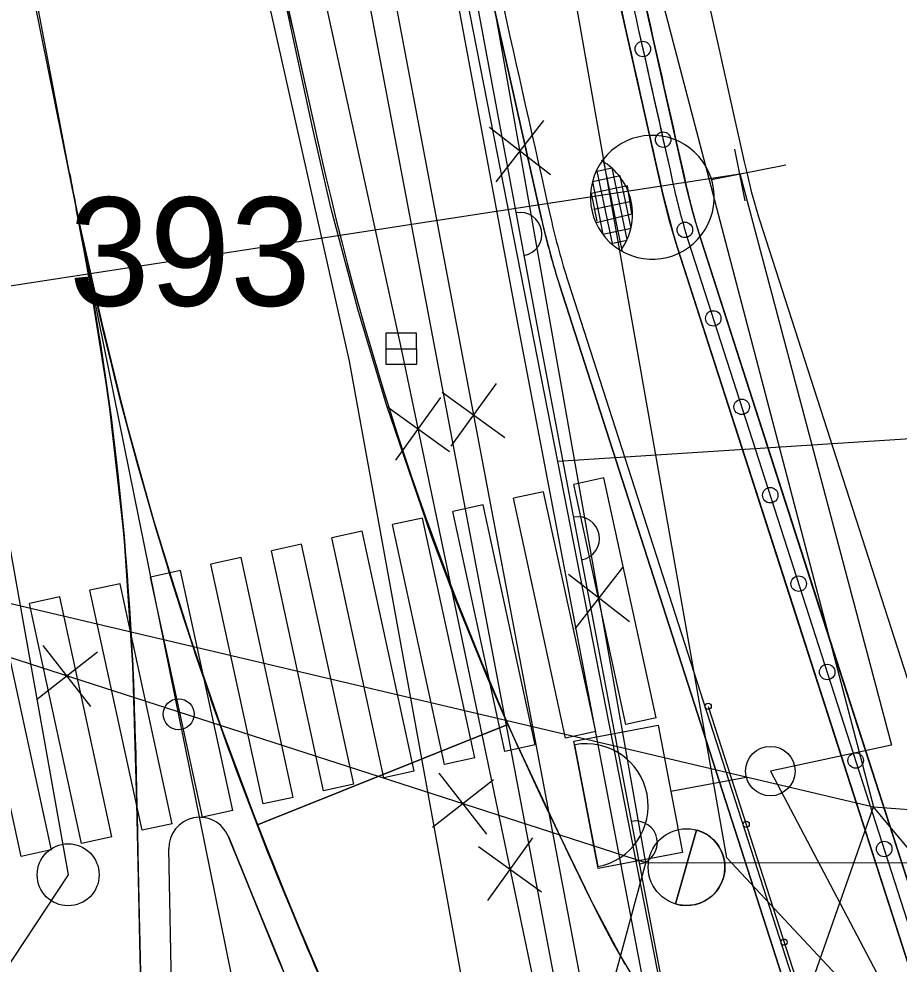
# Model space of a CAD drawing. Extents: x -643342 to -638635, y -1201752 to -1189948.
# Drawn here: x -639499.63 to -639485.41, y -1192695.7 to -1192680.44 of the extents above; entities that cross this region are included whole.
import ezdxf

# ---------------------------------------------------------------- set-up
doc = ezdxf.new("R2010")
doc.units = 0
for name, color, linetype in [('-zbytky_kruháče', 7, 'Continuous'), ('IS_EL_NN_NADZEMNÍ', 7, 'Continuous'), ('IS_EL_NN_PODZEMNÍ', 7, 'Continuous'), ('IS_TELEF_MISTNI_ZAMERENO', 7, 'Continuous'), ('K-HRANICE_KN', 7, 'Continuous'), ('K-ČÍSLA_PARCEL', 7, 'Continuous'), ('kanalizace_dešťová_stávající', 7, 'Continuous'), ('N-CHODNIK-PŘÍMĚTICE', 7, 'Continuous'), ('N-HECTOMETRY', 7, 'Continuous'), ('N-KAN_DEST_SACHTY-NÁVRH', 7, 'Continuous'), ('N-KAN_DEST_TRASA-NÁVRH', 7, 'Continuous'), ('N-OBVOD STAVBY 06', 7, 'Continuous'), ('N-oploceni', 7, 'Continuous'), ('N-OSA', 7, 'Continuous'), ('N-rusene_vedeni', 7, 'Continuous'), ('N-SILNICE', 7, 'Continuous'), ('N-SRAFY_PLOCHY', 7, 'Continuous'), ('N-vo', 7, 'Continuous'), ('N-ZDI', 7, 'Continuous'), ('N-úprava plochu u obecního úřadu', 7, 'Continuous'), ('Z-hrany_a_čáry', 7, 'Continuous'), ('Z-šachty_poklopy', 7, 'Continuous')]:
    doc.layers.add(name, color=color, linetype=linetype)

# ---------------------------------------------------------------- blocks, each defined once
blk = doc.blocks.new('hecto2')
at = {"layer": 'N-HECTOMETRY'}
blk.add_circle((0, 0), 0.25, dxfattribs=at)
blk = doc.blocks.new('zs')
at = {"layer": 'N-oploceni'}
blk.add_circle((0, 0), 0.05, dxfattribs=at)

msp = doc.modelspace()

# ---------------------------------------------------------------- linework, layer by layer
at = {"layer": '-zbytky_kruháče'}
for p, q in [((-639501.68, -1192668.815), (-639498.7, -1192683.504)), ((-639497.574, -1192700.047), (-639497.743, -1192692.111)), ((-639494.952, -1192695.473), (-639495.443, -1192694.271))]:
    msp.add_line(p, q, dxfattribs=at)
for centre, radius, start, end in [((-639546.174, -1192693.139), 48.442, 1.2158, 11.4719), ((-639440.019, -1192671.631), 59.87, 191.4719, 202.2193), ((-639476.903, -1192688.091), 19.5, 202.249, 214.6142)]:
    msp.add_arc(centre, radius, start, end, dxfattribs=at)
at = {"layer": 'IS_EL_NN_NADZEMNÍ'}
for p, q in [((-639488.19, -1192693.98), (-639494.86, -1192656.13)), ((-639489.5, -1192694.06), (-639496.16, -1192656.39)), ((-639467.47, -1192716.07), (-639488.19, -1192693.98)), ((-639500.78, -1192735.77), (-639489.5, -1192694.06))]:
    msp.add_line(p, q, dxfattribs=at)
for points in [[(-639495.51, -1192656.21), (-639485.819, -1192693.156)], [(-639500.783, -1192735.773), (-639485.819, -1192693.156)], [(-639485.829, -1192693.153), (-639467.777, -1192714.748)], [(-639489.021, -1192694.723), (-639488.679, -1192693.531)], [(-639488.679, -1192693.531), (-639489.021, -1192694.723)]]:
    msp.add_lwpolyline(points, dxfattribs=at)
msp.add_circle((-639488.84, -1192694.13), 0.62, dxfattribs=at)
for centre, radius, start, end in [((-639488.84, -1192694.13), 0.62, 253.0779, 73.9969), ((-639488.853, -1192694.145), 0.639, 73.2401, 74.1643)]:
    msp.add_arc(centre, radius, start, end, dxfattribs=at)
at = {"layer": 'IS_EL_NN_PODZEMNÍ'}
for q in [(-639509.77, -1192687.52), (-639474.67, -1192694.04)]:
    msp.add_line((-639489.5, -1192694.06), q, dxfattribs=at)
for points in [[(-639509.769, -1192687.519), (-639485.819, -1192693.156)], [(-639485.819, -1192693.156), (-639473.733, -1192694.06)]]:
    msp.add_lwpolyline(points, dxfattribs=at)
at = {"layer": 'IS_TELEF_MISTNI_ZAMERENO'}
msp.add_line((-639495.5, -1192669.84), (-639490.34, -1192697.09), dxfattribs=at)
at = {"layer": 'K-HRANICE_KN'}
for p, q in [((-639490.92, -1192687.58), (-639497.61, -1192653.45)), ((-639474.2, -1192686.51), (-639490.92, -1192687.58)), ((-639485.5, -1192715.26), (-639490.92, -1192687.58))]:
    msp.add_line(p, q, dxfattribs=at)
at = {"layer": 'kanalizace_dešťová_stávající'}
msp.add_lwpolyline([(-639501.4, -1192649.45), (-639493.45, -1192685.76), (-639489, -1192707.04), (-639487.73, -1192718.33)], dxfattribs=at)
at = {"layer": 'N-CHODNIK-PŘÍMĚTICE'}
for p, q in [((-639488.992, -1192684.114), (-639485.26, -1192695.692)), ((-639490.895, -1192684.727), (-639487.163, -1192696.306)), ((-639490.753, -1192684.681), (-639487.02, -1192696.26))]:
    msp.add_line(p, q, dxfattribs=at)
for centre, radius, start, end in [((-636647.689, -1192042.763), 2912.828, 192.411302, 192.702157), ((-636647.689, -1192042.763), 2914.828, 192.411302, 192.702157), ((-636647.688, -1192042.763), 2914.679, 192.411302, 192.702157), ((-636647.689, -1192042.763), 2912.628, 192.650075, 192.702157), ((-639479.474, -1192681.046), 10, 192.7022, 197.8667), ((-639479.474, -1192681.046), 12, 192.7022, 197.8667), ((-639479.474, -1192681.046), 11.85, 192.7022, 197.8667)]:
    msp.add_arc(centre, radius, start, end, dxfattribs=at)
at = {"layer": 'N-KAN_DEST_SACHTY-NÁVRH'}
msp.add_circle((-639498.832, -1192694.254), 0.5, dxfattribs=at)
at = {"layer": 'N-KAN_DEST_TRASA-NÁVRH'}
msp.add_lwpolyline([(-639583.962, -1192528.01), (-639550.452, -1192564.184), (-639529.583, -1192588.026), (-639514.491, -1192612.048), (-639507.737, -1192644.326), (-639498.832, -1192694.254), (-639511.439, -1192713.331), (-639516.613, -1192716.507), (-639553.938, -1192703.739), (-639570.485, -1192701.616), (-639578.687, -1192703.18)], dxfattribs=at)
at = {"layer": 'N-OBVOD STAVBY 06'}
msp.add_lwpolyline([(-639483.927, -1192695.263), (-639487.659, -1192683.684)], dxfattribs=at)
for centre, radius, start, end in [((-635637.009, -1191816.112), 3947.21, 192.593871, 192.685804), ((-639479.474, -1192681.046), 8.6, 192.7022, 197.8667)]:
    msp.add_arc(centre, radius, start, end, dxfattribs=at)
at = {"layer": 'N-oploceni'}
for points in [[(-639488.802, -1192684.052), (-639485.069, -1192695.631)], [(-639488.491, -1192691.535), (-639486.973, -1192696.244)]]:
    msp.add_lwpolyline(points, dxfattribs=at)
for centre in [(-639489.547, -1192680.921), (-639489.218, -1192682.385), (-639488.867, -1192683.842), (-639488.409, -1192685.271), (-639487.949, -1192686.699), (-639487.488, -1192688.126), (-639487.028, -1192689.554), (-639486.568, -1192690.981), (-639486.108, -1192692.409), (-639485.647, -1192693.837)]:
    msp.add_circle(centre, 0.125, dxfattribs=at)
for centre, radius, start, end in [((-636648.374, -1192042.917), 2911.926, 192.597169, 192.702169), ((-639479.474, -1192681.046), 9.8, 192.7022, 197.8667)]:
    msp.add_arc(centre, radius, start, end, dxfattribs=at)
at = {"layer": 'N-OSA'}
for points in [[(-639498.81, -1192682.926), (-639506.825, -1192640.839)], [(-639495.468, -1192699.452), (-639498.583, -1192684.08)]]:
    msp.add_lwpolyline(points, dxfattribs=at)
msp.add_arc((-639400.575, -1192664.219), 100, 190.78189, 191.45585, dxfattribs=at)
at = {"layer": 'N-rusene_vedeni'}
for p, q in [((-639491.914, -1192683.064), (-639491.148, -1192682.076)), ((-639491.037, -1192682.953), (-639492.025, -1192682.187)), ((-639491.917, -1192686.322), (-639492.649, -1192687.336)), ((-639492.79, -1192686.463), (-639491.776, -1192687.195)), ((-639492.814, -1192686.547), (-639493.545, -1192687.561)), ((-639493.686, -1192686.688), (-639492.673, -1192687.42)), ((-639489.762, -1192690.17), (-639490.749, -1192689.404)), ((-639490.638, -1192690.281), (-639489.872, -1192689.293)), ((-639498.464, -1192691.535), (-639499.236, -1192690.552)), ((-639498.358, -1192690.657), (-639499.341, -1192691.429)), ((-639491.962, -1192692.721), (-639492.945, -1192693.493)), ((-639492.068, -1192693.599), (-639492.84, -1192692.615)), ((-639491.327, -1192693.656), (-639492.059, -1192694.67)), ((-639492.2, -1192693.797), (-639491.186, -1192694.529))]:
    msp.add_line(p, q, dxfattribs=at)
at = {"layer": 'N-SILNICE'}
for p, q in [((-639490.974, -1192693.449), (-639490.394, -1192694.648)), ((-639495.415, -1192695.663), (-639496.243, -1192693.636)), ((-639497.104, -1192698.702), (-639497.207, -1192693.836))]:
    msp.add_line(p, q, dxfattribs=at)
msp.add_lwpolyline([(-639497.743, -1192692.111), (-639497.574, -1192700.047)], dxfattribs=at)
for centre, radius, start, end in [((-636647.693, -1192042.764), 2918.074, 192.385621, 192.66671), ((-639445.964, -1192671.674), 50, 192.6667, 205.8175), ((-639438.922, -1192671.354), 61, 191.52172, 203.29127), ((-639546.176, -1192693.139), 48.444, 1.2159, 11.4304), ((-639496.706, -1192693.826), 0.5, 22.2496, 181.2147), ((-639476.903, -1192688.091), 15, 205.9221, 238.4763), ((-639476.903, -1192688.091), 19.5, 202.249, 214.6142), ((-639476.903, -1192688.091), 20, 202.249, 209.8845)]:
    msp.add_arc(centre, radius, start, end, dxfattribs=at)
at = {"layer": 'N-SRAFY_PLOCHY'}
for p, q in [((-639496.308, -1192675.652), (-639494.747, -1192682.638)), ((-639491.18, -1192683.684), (-639492.798, -1192676.465)), ((-639488.839, -1192683.157), (-639490.008, -1192677.95)), ((-639489.229, -1192683.245), (-639490.398, -1192678.037)), ((-639490.398, -1192678.037), (-639489.229, -1192683.245)), ((-639494.881, -1192682.21), (-639495.633, -1192678.683)), ((-639491.989, -1192680.075), (-639491.18, -1192683.684)), ((-639494.586, -1192683.478), (-639494.881, -1192682.21)), ((-639489.12, -1192683.682), (-639489.229, -1192683.245)), ((-639489.229, -1192683.245), (-639489.056, -1192683.898)), ((-639488.735, -1192683.576), (-639488.839, -1192683.157)), ((-639498.49, -1192684.601), (-639498.7, -1192683.504)), ((-639498.7, -1192683.504), (-639498.403, -1192684.886)), ((-639494.151, -1192685.124), (-639494.586, -1192683.478)), ((-639488.611, -1192683.991), (-639488.735, -1192683.576)), ((-639488.992, -1192684.114), (-639489.12, -1192683.682)), ((-639489.056, -1192683.898), (-639488.992, -1192684.114)), ((-639486.745, -1192689.78), (-639488.611, -1192683.991)), ((-639485.26, -1192695.692), (-639488.992, -1192684.114)), ((-639488.992, -1192684.114), (-639487.126, -1192689.903)), ((-639498.177, -1192686.587), (-639498.49, -1192684.601)), ((-639487.163, -1192696.306), (-639490.895, -1192684.727)), ((-639498.403, -1192684.886), (-639497.922, -1192686.851)), ((-639490.813, -1192684.984), (-639487.163, -1192696.306)), ((-639493.688, -1192686.667), (-639494.151, -1192685.124)), ((-639497.928, -1192688.788), (-639498.177, -1192686.587)), ((-639492.971, -1192688.762), (-639493.688, -1192686.667)), ((-639497.922, -1192686.851), (-639497.471, -1192688.472)), ((-639497.471, -1192688.472), (-639496.925, -1192690.234)), ((-639497.785, -1192690.87), (-639497.928, -1192688.788)), ((-639492.583, -1192689.785), (-639492.971, -1192688.762)), ((-639492.068, -1192691.046), (-639492.583, -1192689.785)), ((-639484.879, -1192695.569), (-639486.745, -1192689.78)), ((-639487.126, -1192689.903), (-639485.26, -1192695.692)), ((-639496.925, -1192690.234), (-639496.362, -1192691.877)), ((-639497.718, -1192693.275), (-639497.785, -1192690.87)), ((-639491.729, -1192691.826), (-639492.068, -1192691.046)), ((-639495.772, -1192693.448), (-639491.729, -1192691.826)), ((-639491.729, -1192691.826), (-639495.772, -1192693.448)), ((-639490.754, -1192693.903), (-639491.729, -1192691.826)), ((-639496.362, -1192691.877), (-639495.772, -1192693.448)), ((-639497.674, -1192695.348), (-639497.718, -1192693.275)), ((-639495.772, -1192693.448), (-639495.335, -1192694.536)), ((-639490.974, -1192693.449), (-639490.394, -1192694.648)), ((-639496.244, -1192693.637), (-639495.414, -1192695.663)), ((-639496.243, -1192693.637), (-639495.415, -1192695.663)), ((-639497.104, -1192698.703), (-639497.206, -1192693.836)), ((-639497.104, -1192698.703), (-639497.206, -1192693.836)), ((-639490.394, -1192694.648), (-639490.754, -1192693.903)), ((-639495.335, -1192694.536), (-639494.951, -1192695.474)), ((-639489.83, -1192695.7), (-639490.394, -1192694.648)), ((-639497.617, -1192698.034), (-639497.674, -1192695.348)), ((-639494.951, -1192695.474), (-639494.474, -1192696.545))]:
    msp.add_line(p, q, dxfattribs=at)
for points in [[(-639496.767, -1192690.695), (-639497.387, -1192688.743), (-639497.81, -1192687.253), (-639498.162, -1192685.868), (-639498.693, -1192683.538), (-639498.304, -1192685.718), (-639498.232, -1192686.196), (-639498.139, -1192686.868), (-639498.029, -1192687.786), (-639497.928, -1192688.788), (-639497.868, -1192689.665), (-639497.785, -1192690.87), (-639497.752, -1192692.073), (-639497.718, -1192693.275), (-639497.693, -1192694.481), (-639497.674, -1192695.348), (-639497.648, -1192696.579)], [(-639494.713, -1192696.01), (-639495.197, -1192694.872), (-639495.554, -1192693.992), (-639495.772, -1192693.448), (-639496.248, -1192692.192), (-639496.767, -1192690.695)]]:
    msp.add_lwpolyline(points, dxfattribs=at)
for centre, radius, start, end in [((-639445.964, -1192671.674), 50, 192.6667, 205.8175), ((-639476.589, -1192680.257), 14.988, 193.2172, 198.3818), ((-639479.474, -1192681.046), 12, 192.7022, 197.8667), ((-639496.706, -1192693.826), 0.5, 22.2379, 181.2147), ((-639496.706, -1192693.826), 0.5, 22.2496, 181.2147), ((-639476.903, -1192688.091), 15, 205.9221, 238.4763), ((-639476.664, -1192687.964), 20.27, 202.3231, 209.859), ((-639479.553, -1192689.387), 17.058, 201.5893, 210.5442)]:
    msp.add_arc(centre, radius, start, end, dxfattribs=at)
at = {"layer": 'N-vo'}
for p, q in [((-639487.895, -1192683.371), (-639488.059, -1192682.537)), ((-639490.282, -1192682.892), (-639490.046, -1192682.842)), ((-639489.88, -1192684.176), (-639490.177, -1192682.745)), ((-639490.046, -1192682.842), (-639489.803, -1192683.995)), ((-639488.436, -1192683.027), (-639487.238, -1192682.79)), ((-639489.914, -1192682.971), (-639490.36, -1192683.064)), ((-639490.037, -1192684.064), (-639490.282, -1192682.892)), ((-639489.737, -1192683.814), (-639489.914, -1192682.971)), ((-639489.797, -1192683.133), (-639490.381, -1192683.255)), ((-639490.36, -1192683.064), (-639490.193, -1192683.909)), ((-639489.723, -1192683.583), (-639489.797, -1192683.133)), ((-639490.381, -1192683.255), (-639490.29, -1192683.701)), ((-639490.341, -1192683.506), (-639489.736, -1192683.379)), ((-639490.294, -1192683.724), (-639489.723, -1192683.583)), ((-639490.193, -1192683.909), (-639489.737, -1192683.814)), ((-639489.799, -1192684.014), (-639490.037, -1192684.064)), ((-639487.486, -1192692.58), (-639484.101, -1192699.004)), ((-639487.878, -1192692.681), (-639489.094, -1192692.911))]:
    msp.add_line(p, q, dxfattribs=at)
for points in [[(-639503.007, -1192690.368), (-639503.57, -1192685.327), (-639487.98, -1192682.937)], [(-639487.977, -1192682.933), (-639485.527, -1192692.159), (-639487.486, -1192692.58)], [(-639490.649, -1192692.156), (-639490.276, -1192694.122)]]:
    msp.add_lwpolyline(points, dxfattribs=at)
msp.add_lwpolyline([(-639490.66, -1192692.095), (-639489.298, -1192691.837), (-639488.908, -1192693.894), (-639490.271, -1192694.152)], close=True, dxfattribs=at)
msp.add_circle((-639487.486, -1192692.58), 0.4, dxfattribs=at)
for centre, radius, start, end in [((-639489.394, -1192683.315), 1, 238.9018, 238.054), ((-639490.714, -1192683.59), 1, 324.1058, 60.0135), ((-639490.462, -1192693.139), 1.001, 10.7156, 100.7156), ((-639490.462, -1192693.139), 1.001, 280.7156, 10.7156)]:
    msp.add_arc(centre, radius, start, end, dxfattribs=at)
at = {"layer": 'N-ZDI'}
msp.add_line((-639488.611, -1192683.991), (-639484.879, -1192695.569), dxfattribs=at)
for centre, radius, start, end in [((-636647.689, -1192042.763), 2912.428, 192.597182, 192.702157), ((-639479.474, -1192681.046), 9.6, 192.7022, 197.8667)]:
    msp.add_arc(centre, radius, start, end, dxfattribs=at)
at = {"layer": 'Z-hrany_a_čáry'}
for p, q in [((-639499.62, -1192662.27), (-639494.29, -1192685.96)), ((-639491.275, -1192685.264), (-639494.875, -1192665.979)), ((-639491.57, -1192685.32), (-639495.12, -1192666.3)), ((-639492.94, -1192685.57), (-639496.35, -1192667.55)), ((-639487.434, -1192705.437), (-639491.275, -1192685.264)), ((-639487.71, -1192705.59), (-639491.57, -1192685.32)), ((-639489.06, -1192706.01), (-639492.94, -1192685.57)), ((-639494.29, -1192685.96), (-639492.073, -1192698.138)), ((-639490.175, -1192687.846), (-639490.664, -1192687.952)), ((-639489.334, -1192691.72), (-639490.175, -1192687.846)), ((-639489.822, -1192691.827), (-639490.664, -1192687.952)), ((-639491.15, -1192688.069), (-639491.639, -1192688.175)), ((-639490.797, -1192692.05), (-639491.639, -1192688.175)), ((-639490.308, -1192691.943), (-639491.15, -1192688.069)), ((-639492.127, -1192688.282), (-639492.616, -1192688.388)), ((-639491.286, -1192692.155), (-639492.127, -1192688.282)), ((-639493.105, -1192688.494), (-639493.593, -1192688.6)), ((-639492.263, -1192692.368), (-639493.105, -1192688.494)), ((-639491.774, -1192692.262), (-639492.616, -1192688.388)), ((-639492.751, -1192692.475), (-639493.593, -1192688.6)), ((-639494.082, -1192688.706), (-639494.571, -1192688.812)), ((-639493.24, -1192692.58), (-639494.082, -1192688.706)), ((-639495.059, -1192688.918), (-639495.548, -1192689.024)), ((-639494.217, -1192692.792), (-639495.059, -1192688.918)), ((-639493.729, -1192692.687), (-639494.571, -1192688.812)), ((-639494.706, -1192692.899), (-639495.548, -1192689.024)), ((-639496.036, -1192689.13), (-639496.525, -1192689.237)), ((-639495.683, -1192693.111), (-639496.525, -1192689.237)), ((-639495.194, -1192693.005), (-639496.036, -1192689.13)), ((-639497.014, -1192689.343), (-639497.502, -1192689.449)), ((-639496.172, -1192693.217), (-639497.014, -1192689.343)), ((-639497.991, -1192689.555), (-639498.479, -1192689.661)), ((-639497.149, -1192693.43), (-639497.991, -1192689.555)), ((-639496.66, -1192693.323), (-639497.502, -1192689.449)), ((-639497.638, -1192693.536), (-639498.479, -1192689.661)), ((-639498.968, -1192689.767), (-639499.457, -1192689.873)), ((-639498.126, -1192693.642), (-639498.968, -1192689.767)), ((-639499.103, -1192693.854), (-639499.945, -1192689.979)), ((-639498.615, -1192693.748), (-639499.457, -1192689.873)), ((-639499.592, -1192693.96), (-639500.434, -1192690.085)), ((-639489.334, -1192691.72), (-639489.822, -1192691.827)), ((-639490.308, -1192691.943), (-639490.797, -1192692.05)), ((-639491.286, -1192692.155), (-639491.774, -1192692.262)), ((-639492.263, -1192692.368), (-639492.751, -1192692.475)), ((-639493.24, -1192692.58), (-639493.729, -1192692.687)), ((-639494.217, -1192692.792), (-639494.706, -1192692.899)), ((-639495.195, -1192693.004), (-639495.683, -1192693.111)), ((-639496.172, -1192693.216), (-639496.66, -1192693.323)), ((-639497.149, -1192693.429), (-639497.638, -1192693.536)), ((-639498.126, -1192693.641), (-639498.615, -1192693.748)), ((-639499.104, -1192693.853), (-639499.592, -1192693.96))]:
    msp.add_line(p, q, dxfattribs=at)
for centre, start, end in [((-639491.528, -1192683.911), 280.5739, 100.5739), ((-639490.597, -1192688.823), 280.7803, 100.7803), ((-639489.662, -1192693.735), 280.7803, 100.7803)]:
    msp.add_arc(centre, 0.35, start, end, dxfattribs=at)
at = {"layer": 'Z-šachty_poklopy'}
for p, q in [((-639493.201, -1192685.51), (-639493.7, -1192685.511)), ((-639493.7, -1192685.511), (-639493.7, -1192686.011)), ((-639493.2, -1192686.01), (-639493.201, -1192685.51)), ((-639493.7, -1192685.761), (-639493.2, -1192685.76)), ((-639493.7, -1192686.011), (-639493.2, -1192686.01))]:
    msp.add_line(p, q, dxfattribs=at)

# ---------------------------------------------------------------- block references
at = {"layer": 'N-HECTOMETRY', "rotation": 101.45585434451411}
msp.add_blockref('hecto2', (-639497.047, -1192691.661), dxfattribs=at)
at = {"layer": 'N-úprava plochu u obecního úřadu', "rotation": -72.1332573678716}
for p in [(-639488.491, -1192691.535), (-639487.877, -1192693.439), (-639487.264, -1192695.342)]:
    msp.add_blockref('zs', p, dxfattribs=at)

# ---------------------------------------------------------------- texts
at = {"layer": 'K-ČÍSLA_PARCEL'}
msp.add_text('393', height=1.75, dxfattribs=at).set_placement((-639498.817, -1192685.067))

doc.saveas('drawing.dxf')
